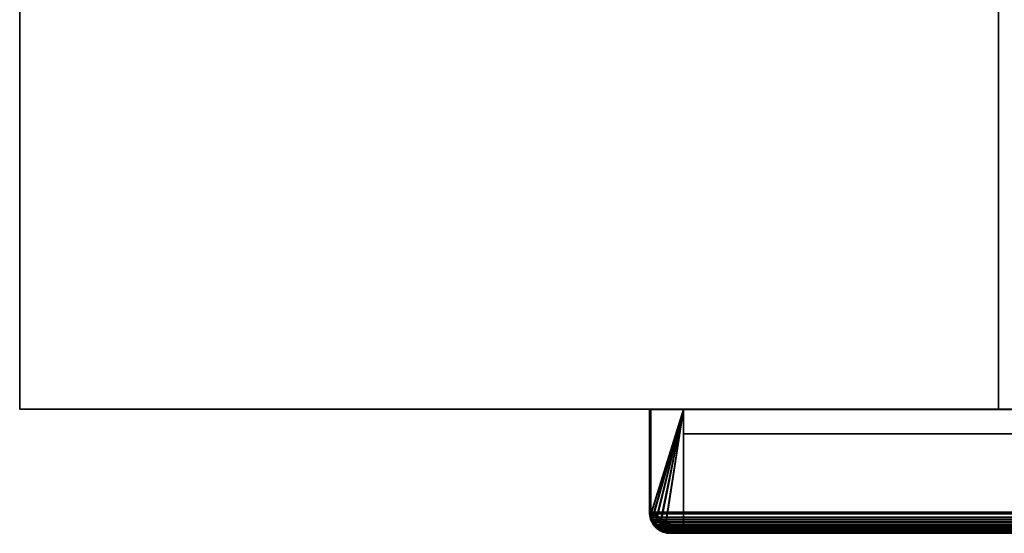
# Model space of a CAD drawing. Header units: millimetres. Extents: x -490 to 6690, y -115 to 132.
# Tile 383 of 656: x 2410 to 2561, y -25 to 53. Entities that reach past the tile are written whole.
import ezdxf

# ---------------------------------------------------------------- set-up
doc = ezdxf.new("R2010")
doc.units = ezdxf.units.MM
doc.layers.add('151', color=7, linetype='Continuous', true_color=0xffffff)

# ---------------------------------------------------------------- blocks, each defined once
blk = doc.blocks.new('UG_SURFACE_003')
at = {"layer": '151', "color": 252, "linetype": 'Continuous', "lineweight": 35}
for points in [[(2410, -6.2, -8), (2410, 113.2, -8), (2560, 113.2, -8), (2560, -6.2, -8)], [(2410, -6.2, 2202), (2410, 113.2, 2202), (2410, 113.2, -8), (2410, -6.2, -8)], [(3590, -6.2, 2202), (3590, 113.2, 2202), (2410, 113.2, 2202), (2410, -6.2, 2202)], [(2560, -6.2, 2052), (2560, 113.2, 2052), (3440, 113.2, 2052), (3440, -6.2, 2052)], [(2560, -6.2, -8), (2560, 113.2, -8), (2560, 113.2, 2052), (2560, -6.2, 2052)], [(3590, -6.2, 2202), (2410, -6.2, 2202), (2560, -6.2, 2052), (3440, -6.2, 2052)], [(2410, -6.2, 2202), (2410, -6.2, -8), (2560, -6.2, -8), (2560, -6.2, 2052)]]:
    blk.add_3dface(points, dxfattribs=at)
blk = doc.blocks.new('UG_SURFACE_181')
at = {"layer": '151', "color": 14, "linetype": 'Continuous', "lineweight": 35}
for points in [[(2506.75, -22, 2100.25), (2506.75, -6.25, 2100.25), (2506.75, -6.25, -8), (2506.75, -22, -8)], [(2506.75, -22, -8), (2506.75, -6.25, -8), (2511.75, -6.25, -8), (2511.75, -25, -8)], [(2511.75, -6.25, 2095.25), (2506.75, -6.25, 2100.25), (2506.75, -22, 2100.25), (2506.78, -22.18, 2100.22)], [(2511.75, -6.25, 2095.25), (2511.75, -6.25, -8), (2506.75, -6.25, -8), (2506.75, -6.25, 2100.25)], [(2506.78, -22.18, 2100.22), (2506.9, -22.93, 2100.1), (2506.92, -22.97, 2100.08), (2511.75, -6.25, 2095.25)], [(2511.75, -6.25, 2095.25), (2506.92, -22.97, 2100.08), (2507.34, -23.78, 2099.66)], [(2507.34, -23.78, 2099.66), (2507.35, -23.8, 2099.65), (2507.99, -24.35, 2099.01), (2511.75, -6.25, 2095.25)], [(2507.99, -24.35, 2099.01), (2508.31, -24.63, 2098.69), (2508.81, -24.76, 2098.19), (2511.75, -6.25, 2095.25)], [(2508.81, -24.76, 2098.19), (2509.75, -25, 2097.25), (2511.75, -25, 2095.25), (2511.75, -6.25, 2095.25)], [(2511.75, -6.25, -8), (2511.75, -6.25, 2095.25), (2511.75, -25, 2095.25), (2511.75, -25, -8)], [(2506.75, -22, -8), (2506.79, -22.18, -8), (2506.78, -22.18, 2100.22)], [(2506.78, -22.18, 2100.22), (2506.75, -22, 2100.25), (2506.75, -22, -8)], [(2511.75, -25, -8), (2506.79, -22.18, -8), (2506.75, -22, -8)], [(2506.9, -22.93, 2100.1), (2506.78, -22.18, 2100.22), (2506.79, -22.18, -8)], [(2506.79, -22.18, -8), (2506.94, -22.97, -8), (2506.92, -22.97, 2100.08)], [(2506.92, -22.97, 2100.08), (2506.9, -22.93, 2100.1), (2506.79, -22.18, -8)], [(2511.75, -25, -8), (2506.94, -22.97, -8), (2506.79, -22.18, -8)], [(2507.34, -23.78, 2099.66), (2506.92, -22.97, 2100.08), (2506.94, -22.97, -8)], [(2506.94, -22.97, -8), (2506.98, -23.15, -8), (2507.34, -23.78, 2099.66)], [(2507.38, -23.75, -8), (2506.98, -23.15, -8), (2506.94, -22.97, -8), (2511.75, -25, -8)], [(2506.98, -23.15, -8), (2507.38, -23.75, -8), (2507.34, -23.78, 2099.66)], [(2507.35, -23.8, 2099.65), (2507.34, -23.78, 2099.66), (2507.38, -23.75, -8)], [(2507.99, -24.35, 2099.01), (2507.35, -23.8, 2099.65), (2507.38, -23.75, -8)], [(2507.38, -23.75, -8), (2507.63, -24.12, -8), (2507.99, -24.35, 2099.01)], [(2508, -24.37, -8), (2507.63, -24.12, -8), (2507.38, -23.75, -8), (2511.75, -25, -8)], [(2507.63, -24.12, -8), (2508, -24.37, -8), (2507.99, -24.35, 2099.01)], [(2508.31, -24.63, 2098.69), (2507.99, -24.35, 2099.01), (2508, -24.37, -8)], [(2508, -24.37, -8), (2508.6, -24.77, -8), (2508.81, -24.76, 2098.19)], [(2508.81, -24.76, 2098.19), (2508.31, -24.63, 2098.69), (2508, -24.37, -8)], [(2508, -24.37, -8), (2511.75, -25, -8), (2509.75, -25, -8), (2508.8, -24.81, -8)], [(2508.8, -24.81, -8), (2508.6, -24.77, -8), (2508, -24.37, -8)], [(2508.6, -24.77, -8), (2508.8, -24.81, -8), (2508.81, -24.76, 2098.19)], [(2509.75, -25, 2097.25), (2508.81, -24.76, 2098.19), (2508.8, -24.81, -8)], [(2508.8, -24.81, -8), (2509.75, -25, -8), (2509.75, -25, 2097.25)], [(2509.75, -25, 2097.25), (2509.75, -25, -8), (2511.75, -25, -8), (2511.75, -25, 2095.25)]]:
    blk.add_3dface(points, dxfattribs=at)
blk = doc.blocks.new('UG_SURFACE_182')
at = {"layer": '151', "color": 41, "linetype": 'Continuous', "lineweight": 35}
for points in [[(2511.75, -10, -8), (2581.75, -10, -8), (2581.75, -25, -8), (2511.75, -25, -8)], [(2511.75, -25, 2095.25), (2511.75, -10, 2095.25), (2511.75, -10, -8), (2511.75, -25, -8)], [(2581.75, -10, 2025.25), (2581.75, -10, -8), (2511.75, -10, -8), (2511.75, -10, 2095.25)], [(2511.75, -10, 2095.25), (2511.75, -25, 2095.25), (2581.75, -25, 2025.25), (2581.75, -10, 2025.25)], [(2581.75, -10, 2025.25), (2581.75, -25, 2025.25), (2581.75, -25, -8), (2581.75, -10, -8)], [(2511.75, -25, 2095.25), (2511.75, -25, -8), (2581.75, -25, -8), (2581.75, -25, 2025.25)]]:
    blk.add_3dface(points, dxfattribs=at)
blk = doc.blocks.new('UG_SURFACE_183')
at = {"layer": '151', "color": 7, "linetype": 'Continuous', "lineweight": 35}
for points in [[(2586.75, -22, -8), (2586.75, 16, -8), (2587, 16, -8), (2587, -22, -8)], [(2586.75, 16, -8), (2586.75, -22, -8), (2586.75, -22, 2020.25), (2586.75, 16, 2020.25)], [(2586.75, 16, 2020.25), (2587, 16, 2020), (2587, 16, -8), (2586.75, 16, -8)], [(2587, -22, 2020), (2587, 16, 2020), (2586.75, 16, 2020.25), (2586.75, -22, 2020.25)], [(2587, 16, 2020), (2587, -22, 2020), (2587, -22, -8), (2587, 16, -8)], [(2506.5, -22, 2100.5), (2506.5, -6.25, 2100.5), (2506.5, -6.25, -8), (2506.5, -22, -8)], [(2506.75, -22, 2100.25), (2506.75, -6.25, 2100.25), (2506.5, -6.25, 2100.5), (2506.5, -22, 2100.5)], [(2506.75, -6.25, -8), (2506.75, -22, -8), (2506.5, -22, -8), (2506.5, -6.25, -8)], [(2506.5, -6.25, 2100.5), (2506.75, -6.25, 2100.25), (2506.75, -6.25, -8), (2506.5, -6.25, -8)], [(2506.75, -22, -8), (2506.75, -6.25, -8), (2506.75, -6.25, 2100.25), (2506.75, -22, 2100.25)], [(2506.5, -22, -8), (2506.69, -22.98, -8), (2506.66, -23.01, 2100.34)], [(2506.66, -23.01, 2100.34), (2506.5, -22, 2100.5), (2506.5, -22, -8)], [(2506.75, -22, -8), (2506.94, -22.9, -8), (2506.69, -22.98, -8), (2506.5, -22, -8)], [(2506.5, -22, 2100.5), (2506.66, -23.01, 2100.34), (2506.85, -22.79, 2100.15), (2506.75, -22, 2100.25)], [(2506.75, -22, -8), (2506.75, -22, 2100.25), (2506.85, -22.79, 2100.15)], [(2506.85, -22.79, 2100.15), (2506.94, -22.9, -8), (2506.75, -22, -8)], [(2586.52, -23.09, 2020.48), (2586.72, -22.16, -8), (2586.55, -23.03, -8)], [(2586.72, -22.16, -8), (2586.52, -23.09, 2020.48), (2586.65, -22.79, 2020.35)], [(2586.55, -23.03, -8), (2586.72, -22.16, -8), (2586.97, -22.18, -8), (2586.79, -23.11, -8)], [(2586.65, -22.79, 2020.35), (2586.75, -22, -8), (2586.72, -22.16, -8)], [(2586.65, -22.79, 2020.35), (2586.75, -22, 2020.25), (2586.75, -22, -8)], [(2586.75, -22, 2020.25), (2586.65, -22.79, 2020.35), (2586.89, -22.85, 2020.11), (2587, -22, 2020)], [(2586.72, -22.16, -8), (2586.75, -22, -8), (2587, -22, -8), (2586.97, -22.18, -8)], [(2586.77, -23.2, -8), (2586.78, -23.19, -8), (2587, -22, 2020)], [(2587, -22, 2020), (2586.89, -22.85, 2020.11), (2586.77, -23.2, -8)], [(2587, -22, 2020), (2586.78, -23.19, -8), (2586.79, -23.11, -8)], [(2587, -22, 2020), (2586.79, -23.11, -8), (2586.97, -22.18, -8)], [(2586.97, -22.18, -8), (2587, -22, -8), (2587, -22, 2020)], [(2506.98, -23.09, 2100.02), (2506.85, -22.79, 2100.15), (2506.66, -23.01, 2100.34), (2506.75, -23.18, 2100.25)], [(2506.75, -23.18, 2100.25), (2506.66, -23.01, 2100.34), (2506.69, -22.98, -8)], [(2506.74, -23.19, -8), (2506.69, -22.98, -8), (2506.94, -22.9, -8), (2506.98, -23.1, -8)], [(2506.69, -22.98, -8), (2506.74, -23.19, -8), (2506.75, -23.18, 2100.25)], [(2506.98, -23.1, -8), (2506.99, -23.18, -8), (2506.74, -23.24, -8), (2506.74, -23.19, -8)], [(2507.15, -23.95, 2099.85), (2506.75, -23.18, 2100.25), (2506.74, -23.19, -8)], [(2506.99, -23.18, -8), (2507.35, -23.7, -8), (2507.15, -23.84, -8), (2506.74, -23.24, -8)], [(2506.74, -23.19, -8), (2506.74, -23.24, -8), (2507.48, -24.23, 2099.52)], [(2507.48, -24.23, 2099.52), (2507.15, -23.95, 2099.85), (2506.74, -23.19, -8)], [(2507.48, -24.23, 2099.52), (2506.74, -23.24, -8), (2507.15, -23.84, -8)], [(2506.75, -23.18, 2100.25), (2507.15, -23.95, 2099.85), (2507.14, -23.47, 2099.86), (2506.98, -23.09, 2100.02)], [(2506.94, -22.9, -8), (2506.85, -22.79, 2100.15), (2506.98, -23.09, 2100.02)], [(2506.98, -23.09, 2100.02), (2506.98, -23.1, -8), (2506.94, -22.9, -8)], [(2506.99, -23.18, -8), (2506.98, -23.09, 2100.02), (2507.14, -23.47, 2099.86)], [(2506.99, -23.18, -8), (2506.98, -23.1, -8), (2506.98, -23.09, 2100.02)], [(2507.14, -23.47, 2099.86), (2507.35, -23.7, -8), (2506.99, -23.18, -8)], [(2507.64, -24.1, 2099.36), (2507.14, -23.47, 2099.86), (2507.15, -23.95, 2099.85), (2507.48, -24.23, 2099.52)], [(2507.35, -23.7, -8), (2507.14, -23.47, 2099.86), (2507.64, -24.1, 2099.36)], [(2507.45, -24.3, -8), (2507.15, -23.84, -8), (2507.35, -23.7, -8), (2507.63, -24.12, -8)], [(2507.15, -23.84, -8), (2507.45, -24.3, -8), (2507.48, -24.23, 2099.52)], [(2507.64, -24.1, 2099.36), (2507.63, -24.12, -8), (2507.35, -23.7, -8)], [(2507.63, -24.12, -8), (2507.95, -24.33, -8), (2507.8, -24.53, -8), (2507.45, -24.3, -8)], [(2507.48, -24.23, 2099.52), (2507.73, -24.22, 2099.27), (2507.64, -24.1, 2099.36)], [(2507.63, -24.12, -8), (2507.64, -24.1, 2099.36), (2507.73, -24.22, 2099.27)], [(2507.73, -24.22, 2099.27), (2507.95, -24.33, -8), (2507.63, -24.12, -8)], [(2586.05, -24.3, -8), (2585.59, -24.6, -8), (2585.45, -24.4, -8), (2585.87, -24.12, -8)], [(2585.77, -24.22, 2021.23), (2585.87, -24.12, -8), (2585.45, -24.4, -8)], [(2585.77, -24.22, 2021.23), (2585.86, -24.1, 2021.14), (2585.87, -24.12, -8)], [(2585.86, -24.1, 2021.14), (2585.77, -24.22, 2021.23), (2586.01, -24.22, 2020.99)], [(2586.08, -23.8, -8), (2585.86, -24.1, 2021.14), (2586.36, -23.47, 2020.64)], [(2586.01, -24.22, 2020.99), (2586.45, -23.81, 2020.55), (2586.36, -23.47, 2020.64), (2585.86, -24.1, 2021.14)], [(2586.08, -23.8, -8), (2585.87, -24.12, -8), (2585.86, -24.1, 2021.14)], [(2585.87, -24.12, -8), (2586.08, -23.8, -8), (2586.28, -23.95, -8), (2586.05, -24.3, -8)], [(2586.45, -23.81, 2020.55), (2586.01, -24.22, 2020.99), (2586.05, -24.3, -8)], [(2586.05, -24.3, -8), (2586.28, -23.95, -8), (2586.74, -23.17, 2020.26)], [(2586.74, -23.17, 2020.26), (2586.45, -23.81, 2020.55), (2586.05, -24.3, -8)], [(2586.77, -23.2, -8), (2586.28, -23.95, -8), (2586.08, -23.8, -8), (2586.54, -23.1, -8)], [(2586.36, -23.47, 2020.64), (2586.54, -23.1, -8), (2586.08, -23.8, -8)], [(2586.28, -23.95, -8), (2586.77, -23.2, -8), (2586.74, -23.17, 2020.26)], [(2586.36, -23.47, 2020.64), (2586.52, -23.09, 2020.48), (2586.54, -23.1, -8)], [(2586.52, -23.09, 2020.48), (2586.36, -23.47, 2020.64), (2586.45, -23.81, 2020.55), (2586.74, -23.17, 2020.26)], [(2586.74, -23.17, 2020.26), (2586.89, -22.85, 2020.11), (2586.65, -22.79, 2020.35), (2586.52, -23.09, 2020.48)], [(2586.55, -23.03, -8), (2586.54, -23.1, -8), (2586.52, -23.09, 2020.48)], [(2586.54, -23.1, -8), (2586.54, -23.1, -8), (2586.52, -23.09, 2020.48)], [(2586.54, -23.1, -8), (2586.55, -23.03, -8), (2586.79, -23.11, -8), (2586.78, -23.19, -8)], [(2586.54, -23.1, -8), (2586.54, -23.1, -8), (2586.78, -23.19, -8), (2586.77, -23.2, -8)], [(2586.89, -22.85, 2020.11), (2586.74, -23.17, 2020.26), (2586.77, -23.2, -8)], [(2508.19, -24.85, 2098.81), (2507.48, -24.23, 2099.52), (2507.45, -24.3, -8)], [(2507.45, -24.3, -8), (2507.8, -24.53, -8), (2508.56, -24.95, 2098.44)], [(2508.56, -24.95, 2098.44), (2508.19, -24.85, 2098.81), (2507.45, -24.3, -8)], [(2508.65, -24.77, 2098.35), (2507.73, -24.22, 2099.27), (2507.48, -24.23, 2099.52), (2508.19, -24.85, 2098.81)], [(2507.95, -24.33, -8), (2507.73, -24.22, 2099.27), (2508.65, -24.77, 2098.35)], [(2508.55, -25.02, -8), (2507.8, -24.53, -8), (2507.95, -24.33, -8), (2508.65, -24.79, -8)], [(2507.8, -24.53, -8), (2508.55, -25.02, -8), (2508.56, -24.95, 2098.44)], [(2508.65, -24.77, 2098.35), (2508.65, -24.79, -8), (2507.95, -24.33, -8)], [(2508.19, -24.85, 2098.81), (2508.56, -24.95, 2098.44), (2508.65, -24.77, 2098.35)], [(2508.65, -24.79, -8), (2508.56, -25.03, -8), (2508.55, -25.02, -8)], [(2508.65, -24.79, -8), (2508.65, -24.79, -8), (2508.55, -25.02, -8)], [(2508.56, -24.95, 2098.44), (2508.55, -25.02, -8), (2508.56, -25.03, -8)], [(2508.56, -24.95, 2098.44), (2508.74, -24.83, 2098.26), (2508.65, -24.77, 2098.35)], [(2508.65, -24.79, -8), (2508.72, -24.8, -8), (2508.64, -25.04, -8), (2508.56, -25.03, -8)], [(2509.75, -25, 2097.25), (2508.74, -24.83, 2098.26), (2508.56, -24.95, 2098.44), (2509.75, -25.25, 2097.25)], [(2509.75, -25.25, 2097.25), (2508.56, -24.95, 2098.44), (2508.56, -25.03, -8)], [(2508.56, -25.03, -8), (2508.64, -25.04, -8), (2509.75, -25.25, 2097.25)], [(2508.72, -24.8, -8), (2509.59, -24.97, -8), (2509.57, -25.22, -8), (2508.64, -25.04, -8)], [(2509.75, -25.25, 2097.25), (2508.64, -25.04, -8), (2509.57, -25.22, -8)], [(2508.65, -24.77, 2098.35), (2509.59, -24.97, -8), (2508.72, -24.8, -8)], [(2509.59, -24.97, -8), (2508.65, -24.77, 2098.35), (2508.74, -24.83, 2098.26)], [(2508.72, -24.8, -8), (2508.65, -24.79, -8), (2508.65, -24.77, 2098.35)], [(2508.65, -24.79, -8), (2508.65, -24.79, -8), (2508.65, -24.77, 2098.35)], [(2509.59, -24.97, -8), (2508.74, -24.83, 2098.26), (2509.75, -25, 2097.25)], [(2509.59, -24.97, -8), (2509.75, -25, -8), (2509.75, -25.25, -8), (2509.57, -25.22, -8)], [(2509.57, -25.22, -8), (2509.75, -25.25, -8), (2509.75, -25.25, 2097.25)], [(2509.75, -25, 2097.25), (2509.75, -25, -8), (2509.59, -24.97, -8)], [(2509.75, -25, -8), (2583.75, -25, -8), (2583.75, -25.25, -8), (2509.75, -25.25, -8)], [(2509.75, -25, 2097.25), (2583.75, -25, 2023.25), (2583.75, -25, -8), (2509.75, -25, -8)], [(2509.75, -25.25, 2097.25), (2583.75, -25.25, 2023.25), (2583.75, -25, 2023.25), (2509.75, -25, 2097.25)], [(2509.75, -25.25, 2097.25), (2509.75, -25.25, -8), (2583.75, -25.25, -8), (2583.75, -25.25, 2023.25)], [(2583.75, -25, -8), (2584.65, -24.81, -8), (2584.73, -25.06, -8), (2583.75, -25.25, -8)], [(2584.65, -24.81, -8), (2583.75, -25, 2023.25), (2584.76, -24.83, 2022.24)], [(2584.65, -24.81, -8), (2583.75, -25, -8), (2583.75, -25, 2023.25)], [(2583.75, -25.25, 2023.25), (2584.94, -24.94, 2022.06), (2584.76, -24.83, 2022.24), (2583.75, -25, 2023.25)], [(2583.75, -25.25, -8), (2584.73, -25.06, -8), (2584.94, -24.94, 2022.06)], [(2584.94, -24.94, 2022.06), (2583.75, -25.25, 2023.25), (2583.75, -25.25, -8)], [(2584.94, -25.01, -8), (2584.73, -25.06, -8), (2584.65, -24.81, -8), (2584.85, -24.77, -8)], [(2584.76, -24.83, 2022.24), (2584.85, -24.77, -8), (2584.65, -24.81, -8)], [(2584.73, -25.06, -8), (2584.94, -25.01, -8), (2584.94, -24.94, 2022.06)], [(2584.76, -24.83, 2022.24), (2584.85, -24.77, 2022.15), (2584.85, -24.77, -8)], [(2584.85, -24.77, 2022.15), (2584.76, -24.83, 2022.24), (2584.94, -24.94, 2022.06)], [(2585.45, -24.4, -8), (2584.85, -24.77, 2022.15), (2585.77, -24.22, 2021.23)], [(2585.35, -24.83, 2021.65), (2586.01, -24.22, 2020.99), (2585.77, -24.22, 2021.23), (2584.85, -24.77, 2022.15)], [(2584.85, -24.77, 2022.15), (2585.45, -24.4, -8), (2584.93, -24.76, -8)], [(2584.85, -24.77, -8), (2584.93, -24.76, -8), (2584.99, -25.01, -8), (2584.94, -25.01, -8)], [(2584.93, -24.76, -8), (2584.85, -24.77, -8), (2584.85, -24.77, 2022.15)], [(2584.85, -24.77, 2022.15), (2584.94, -24.94, 2022.06), (2585.35, -24.83, 2021.65)], [(2584.93, -24.76, -8), (2585.45, -24.4, -8), (2585.59, -24.6, -8), (2584.99, -25.01, -8)], [(2584.94, -25.01, -8), (2584.99, -25.01, -8), (2586.01, -24.22, 2020.99)], [(2586.01, -24.22, 2020.99), (2585.35, -24.83, 2021.65), (2584.94, -25.01, -8)], [(2585.35, -24.83, 2021.65), (2584.94, -24.94, 2022.06), (2584.94, -25.01, -8)], [(2584.99, -25.01, -8), (2585.59, -24.6, -8), (2586.01, -24.22, 2020.99)], [(2585.59, -24.6, -8), (2586.05, -24.3, -8), (2586.01, -24.22, 2020.99)]]:
    blk.add_3dface(points, dxfattribs=at)
blk = doc.blocks.new('UG_SURFACE_185')
at = {"layer": '151', "color": 41, "linetype": 'Continuous', "lineweight": 35}
for points in [[(3488.25, -25, 2095.25), (3488.25, -10, 2095.25), (2511.75, -10, 2095.25), (2511.75, -25, 2095.25)], [(2581.75, -10, 2025.25), (2581.75, -25, 2025.25), (2511.75, -25, 2095.25), (2511.75, -10, 2095.25)], [(3488.25, -10, 2095.25), (3418.25, -10, 2025.25), (2581.75, -10, 2025.25), (2511.75, -10, 2095.25)], [(3418.25, -25, 2025.25), (3488.25, -25, 2095.25), (2511.75, -25, 2095.25), (2581.75, -25, 2025.25)]]:
    blk.add_3dface(points, dxfattribs=at)
blk = doc.blocks.new('UG_SURFACE_186')
at = {"layer": '151', "color": 14, "linetype": 'Continuous', "lineweight": 35}
for points in [[(3493.25, -6.25, 2100.25), (3488.25, -6.25, 2095.25), (2511.75, -6.25, 2095.25), (2506.75, -6.25, 2100.25)], [(2506.78, -22.23, 2100.22), (2506.75, -22, 2100.25), (2506.75, -6.25, 2100.25), (2511.75, -6.25, 2095.25)], [(3493.25, -22, 2100.25), (3493.25, -6.25, 2100.25), (2506.75, -6.25, 2100.25), (2506.75, -22, 2100.25)], [(2506.97, -23.07, 2100.03), (2506.85, -22.79, 2100.15), (2506.78, -22.23, 2100.22), (2511.75, -6.25, 2095.25)], [(2511.75, -6.25, 2095.25), (2507.43, -23.84, 2099.57), (2507.14, -23.47, 2099.86), (2506.97, -23.07, 2100.03)], [(2508.1, -24.44, 2098.9), (2507.73, -24.22, 2099.27), (2507.43, -23.84, 2099.57), (2511.75, -6.25, 2095.25)], [(2508.89, -24.85, 2098.11), (2508.74, -24.83, 2098.26), (2508.1, -24.44, 2098.9), (2511.75, -6.25, 2095.25)], [(2511.75, -6.25, 2095.25), (2511.75, -25, 2095.25), (2509.75, -25, 2097.25), (2508.89, -24.85, 2098.11)], [(2511.75, -6.25, 2095.25), (3488.25, -6.25, 2095.25), (3488.25, -25, 2095.25), (2511.75, -25, 2095.25)], [(3493.25, -22, 2100.25), (2506.75, -22, 2100.25), (2506.78, -22.23, 2100.22)], [(2506.78, -22.23, 2100.22), (3493.23, -22.24, 2100.23), (3493.25, -22, 2100.25)], [(3493.2, -22.57, 2100.2), (2506.78, -22.23, 2100.22), (2506.85, -22.79, 2100.15)], [(3493.2, -22.57, 2100.2), (3493.23, -22.24, 2100.23), (2506.78, -22.23, 2100.22)], [(3493.2, -22.57, 2100.2), (2506.85, -22.79, 2100.15), (2506.97, -23.07, 2100.03)], [(2506.97, -23.07, 2100.03), (3493.03, -23.07, 2100.03), (3493.2, -22.57, 2100.2)], [(3493.03, -23.07, 2100.03), (2506.97, -23.07, 2100.03), (2507.14, -23.47, 2099.86)], [(3492.95, -23.3, 2099.95), (3493.03, -23.07, 2100.03), (2507.14, -23.47, 2099.86)], [(3492.95, -23.3, 2099.95), (2507.14, -23.47, 2099.86), (2507.43, -23.84, 2099.57)], [(2507.43, -23.84, 2099.57), (3492.58, -23.86, 2099.58), (3492.95, -23.3, 2099.95)], [(3492.46, -24.03, 2099.46), (2507.43, -23.84, 2099.57), (2507.73, -24.22, 2099.27)], [(3492.46, -24.03, 2099.46), (3492.58, -23.86, 2099.58), (2507.43, -23.84, 2099.57)], [(3492.46, -24.03, 2099.46), (2507.73, -24.22, 2099.27), (2508.1, -24.44, 2098.9)], [(2508.1, -24.44, 2098.9), (3491.9, -24.46, 2098.9), (3492.46, -24.03, 2099.46)], [(3491.9, -24.46, 2098.9), (2508.1, -24.44, 2098.9), (2508.74, -24.83, 2098.26)], [(3491.61, -24.67, 2098.61), (3491.9, -24.46, 2098.9), (2508.74, -24.83, 2098.26)], [(3491.61, -24.67, 2098.61), (2508.74, -24.83, 2098.26), (2508.89, -24.85, 2098.11)], [(2508.89, -24.85, 2098.11), (3491.11, -24.79, 2098.11), (3491.61, -24.67, 2098.61)], [(3491.11, -24.79, 2098.11), (2508.89, -24.85, 2098.11), (2509.75, -25, 2097.25)], [(2509.75, -25, 2097.25), (3490.25, -25, 2097.25), (3491.11, -24.79, 2098.11)], [(3488.25, -25, 2095.25), (3490.25, -25, 2097.25), (2509.75, -25, 2097.25), (2511.75, -25, 2095.25)]]:
    blk.add_3dface(points, dxfattribs=at)
blk = doc.blocks.new('UG_SURFACE_188')
at = {"layer": '151', "color": 7, "linetype": 'Continuous', "lineweight": 35}
for points in [[(2506.5, -22, 2100.5), (2506.5, -6.25, 2100.5), (2506.75, -6.25, 2100.25), (2506.75, -22, 2100.25)], [(3493.5, -22, 2100.5), (3493.5, -6.25, 2100.5), (2506.5, -6.25, 2100.5), (2506.5, -22, 2100.5)], [(3493.25, -6.25, 2100.25), (2506.75, -6.25, 2100.25), (2506.5, -6.25, 2100.5), (3493.5, -6.25, 2100.5)], [(2506.75, -22, 2100.25), (2506.75, -6.25, 2100.25), (3493.25, -6.25, 2100.25), (3493.25, -22, 2100.25)], [(2506.53, -22.25, 2100.47), (2506.5, -22, 2100.5), (2506.75, -22, 2100.25)], [(3493.5, -22, 2100.5), (2506.5, -22, 2100.5), (2506.53, -22.25, 2100.47)], [(2506.75, -22, 2100.25), (2506.85, -22.79, 2100.15), (2506.61, -22.85, 2100.39), (2506.53, -22.25, 2100.47)], [(2506.53, -22.25, 2100.47), (3493.48, -22.26, 2100.48), (3493.5, -22, 2100.5)], [(3493.44, -22.62, 2100.44), (2506.53, -22.25, 2100.47), (2506.61, -22.85, 2100.39)], [(3493.44, -22.62, 2100.44), (3493.48, -22.26, 2100.48), (2506.53, -22.25, 2100.47)], [(3493.44, -22.62, 2100.44), (2506.61, -22.85, 2100.39), (2506.74, -23.16, 2100.26)], [(2506.74, -23.16, 2100.26), (3493.26, -23.16, 2100.26), (3493.44, -22.62, 2100.44)], [(2506.75, -22, 2100.25), (3493.25, -22, 2100.25), (3493.2, -22.57, 2100.2)], [(2506.85, -22.79, 2100.15), (2506.75, -22, 2100.25), (3493.2, -22.57, 2100.2)], [(2506.98, -23.09, 2100.02), (2506.85, -22.79, 2100.15), (3493.2, -22.57, 2100.2)], [(3493.2, -22.57, 2100.2), (3493.02, -23.09, 2100.02), (2506.98, -23.09, 2100.02)], [(2506.74, -23.16, 2100.26), (2506.61, -22.85, 2100.39), (2506.85, -22.79, 2100.15), (2506.98, -23.09, 2100.02)], [(2506.98, -23.09, 2100.02), (2507.14, -23.47, 2099.86), (2506.92, -23.6, 2100.08), (2506.74, -23.16, 2100.26)], [(3493.26, -23.16, 2100.26), (2506.74, -23.16, 2100.26), (2506.92, -23.6, 2100.08)], [(3493.18, -23.41, 2100.18), (3493.26, -23.16, 2100.26), (2506.92, -23.6, 2100.08)], [(3493.18, -23.41, 2100.18), (2506.92, -23.6, 2100.08), (2507.24, -23.99, 2099.76)], [(2507.24, -23.99, 2099.76), (2506.92, -23.6, 2100.08), (2507.14, -23.47, 2099.86)], [(2507.14, -23.47, 2099.86), (2506.98, -23.09, 2100.02), (3493.02, -23.09, 2100.02)], [(2507.14, -23.47, 2099.86), (3493.02, -23.09, 2100.02), (3492.95, -23.3, 2099.95)], [(3492.95, -23.3, 2099.95), (3492.46, -24.03, 2099.46), (2507.14, -23.47, 2099.86)], [(2507.14, -23.47, 2099.86), (3492.46, -24.03, 2099.46), (3492.37, -24.1, 2099.37)], [(3492.37, -24.1, 2099.37), (2507.64, -24.1, 2099.36), (2507.14, -23.47, 2099.86)], [(2507.56, -24.4, 2099.44), (2507.24, -23.99, 2099.76), (2507.14, -23.47, 2099.86), (2507.64, -24.1, 2099.36)], [(2507.24, -23.99, 2099.76), (3492.77, -24.01, 2099.77), (3493.18, -23.41, 2100.18)], [(3492.64, -24.2, 2099.64), (2507.24, -23.99, 2099.76), (2507.56, -24.4, 2099.44)], [(3492.64, -24.2, 2099.64), (3492.77, -24.01, 2099.77), (2507.24, -23.99, 2099.76)], [(2507.64, -24.1, 2099.36), (2507.73, -24.22, 2099.27), (2507.56, -24.4, 2099.44)], [(2507.64, -24.1, 2099.36), (3492.37, -24.1, 2099.37), (3491.61, -24.67, 2098.61)], [(2507.73, -24.22, 2099.27), (2507.64, -24.1, 2099.36), (3491.61, -24.67, 2098.61)], [(3492.64, -24.2, 2099.64), (2507.56, -24.4, 2099.44), (2507.97, -24.65, 2099.03)], [(2507.97, -24.65, 2099.03), (2507.56, -24.4, 2099.44), (2507.73, -24.22, 2099.27)], [(2507.73, -24.22, 2099.27), (3491.61, -24.67, 2098.61), (3491.35, -24.74, 2098.35)], [(3491.35, -24.74, 2098.35), (2508.65, -24.77, 2098.35), (2507.73, -24.22, 2099.27)], [(2507.73, -24.22, 2099.27), (2508.65, -24.77, 2098.35), (2508.66, -25.06, 2098.34), (2507.97, -24.65, 2099.03)], [(2507.97, -24.65, 2099.03), (3492.04, -24.66, 2099.04), (3492.64, -24.2, 2099.64)], [(3492.04, -24.66, 2099.04), (2507.97, -24.65, 2099.03), (2508.66, -25.06, 2098.34)], [(2508.74, -24.83, 2098.26), (2508.65, -24.77, 2098.35), (3491.35, -24.74, 2098.35)], [(2508.65, -24.77, 2098.35), (2508.74, -24.83, 2098.26), (2508.66, -25.06, 2098.34)], [(3491.72, -24.9, 2098.72), (3492.04, -24.66, 2099.04), (2508.66, -25.06, 2098.34)], [(2508.81, -25.09, 2098.19), (2508.66, -25.06, 2098.34), (2508.74, -24.83, 2098.26)], [(3491.72, -24.9, 2098.72), (2508.66, -25.06, 2098.34), (2508.81, -25.09, 2098.19)], [(2509.75, -25, 2097.25), (2508.74, -24.83, 2098.26), (3491.35, -24.74, 2098.35)], [(2508.74, -24.83, 2098.26), (2509.75, -25, 2097.25), (2509.75, -25.25, 2097.25), (2508.81, -25.09, 2098.19)], [(2508.81, -25.09, 2098.19), (3491.18, -25.03, 2098.18), (3491.72, -24.9, 2098.72)], [(3491.18, -25.03, 2098.18), (2508.81, -25.09, 2098.19), (2509.75, -25.25, 2097.25)], [(3491.35, -24.74, 2098.35), (3490.25, -25, 2097.25), (2509.75, -25, 2097.25)], [(3416.25, -25, 2023.25), (2583.75, -25, 2023.25), (2509.75, -25, 2097.25), (3490.25, -25, 2097.25)], [(2509.75, -25, 2097.25), (2583.75, -25, 2023.25), (2583.75, -25.25, 2023.25), (2509.75, -25.25, 2097.25)], [(2509.75, -25.25, 2097.25), (3490.25, -25.25, 2097.25), (3491.18, -25.03, 2098.18)], [(3416.25, -25.25, 2023.25), (3490.25, -25.25, 2097.25), (2509.75, -25.25, 2097.25), (2583.75, -25.25, 2023.25)]]:
    blk.add_3dface(points, dxfattribs=at)

msp = doc.modelspace()

# ---------------------------------------------------------------- linework, layer by layer
at = {"layer": '151', "color": 253, "linetype": 'Continuous', "lineweight": -3}
for p, q in [((2410, -6.2, 2202), (2410, 113.2, 2202)), ((2410, 113.2, -8), (2410, -6.2, -8)), ((2560, -6.2, 2052), (2560, 113.2, 2052)), ((2560, 113.2, -8), (2560, -6.2, -8)), ((2410, -6.2, -8), (2410, -6.2, 2202)), ((2410, -6.2, 2202), (3590, -6.2, 2202)), ((2410, -6.2, -8), (2560, -6.2, -8)), ((2506.5, -6.25, 2100.5), (2506.75, -6.25, 2100.25)), ((2506.5, -22, -8), (2506.5, -6.25, -8)), ((2506.5, -6.25, -8), (2506.75, -6.25, -8)), ((2506.5, -6.25, 2100.5), (2506.5, -6.25, -8)), ((3493.5, -6.25, 2100.5), (2506.5, -6.25, 2100.5)), ((2506.5, -22, 2100.5), (2506.5, -6.25, 2100.5)), ((2506.5, -6.25, 2100.5), (2506.5, -22, 2100.5)), ((2506.75, -6.25, 2100.25), (2506.5, -6.25, 2100.5)), ((2506.75, -6.25, 2100.25), (2511.75, -6.25, 2095.25)), ((2506.75, -22, -8), (2506.75, -6.25, -8)), ((2506.75, -22, 2100.25), (2506.75, -6.25, 2100.25)), ((3493.25, -6.25, 2100.25), (2506.75, -6.25, 2100.25)), ((2511.75, -6.25, 2095.25), (2506.75, -6.25, 2100.25)), ((2506.75, -6.25, -8), (2511.75, -6.25, -8)), ((2506.75, -6.25, 2100.25), (2506.75, -6.25, -8)), ((3493.25, -6.25, 2100.25), (2506.75, -6.25, 2100.25)), ((2506.75, -22, 2100.25), (2506.75, -6.25, 2100.25)), ((2506.75, -6.25, 2100.25), (2506.75, -6.25, -8)), ((2506.75, -6.25, 2100.25), (2506.75, -22, 2100.25)), ((2506.75, -22, -8), (2506.75, -6.25, -8)), ((2506.75, -22, 2100.25), (2506.75, -6.25, 2100.25)), ((3488.25, -6.25, 2095.25), (2511.75, -6.25, 2095.25)), ((2511.75, -6.25, 2095.25), (2511.75, -25, 2095.25)), ((2511.75, -6.25, 2095.25), (2511.75, -6.25, -8)), ((2511.75, -6.25, 2095.25), (2511.75, -25, 2095.25)), ((2511.75, -6.25, -8), (2511.75, -25, -8)), ((3440, -6.2, 2052), (2560, -6.2, 2052)), ((2560, -6.2, 2052), (2560, -6.2, -8)), ((2511.75, -25, -8), (2511.75, -10, -8)), ((2511.75, -25, 2095.25), (2511.75, -10, 2095.25)), ((3488.25, -10, 2095.25), (2511.75, -10, 2095.25)), ((2511.75, -10, 2095.25), (2511.75, -10, -8)), ((2511.75, -10, 2095.25), (2581.75, -10, 2025.25)), ((2581.75, -10, 2025.25), (2511.75, -10, 2095.25)), ((2511.75, -10, 2095.25), (2511.75, -25, 2095.25)), ((2511.75, -10, -8), (2581.75, -10, -8)), ((2506.5, -22, 2100.5), (2506.5, -22, -8)), ((3493.5, -22, 2100.5), (2506.5, -22, 2100.5)), ((3493.25, -22, 2100.25), (2506.75, -22, 2100.25)), ((2506.75, -22, 2100.25), (2506.75, -22, -8)), ((2583.75, -25, 2023.25), (2509.75, -25, 2097.25)), ((2509.75, -25, 2097.25), (2583.75, -25, 2023.25)), ((2509.75, -25, 2097.25), (2509.75, -25, -8)), ((2509.75, -25, 2097.25), (2509.75, -25, -8)), ((3490.25, -25, 2097.25), (2509.75, -25, 2097.25)), ((2509.75, -25, 2097.25), (2511.75, -25, 2095.25)), ((3490.25, -25, 2097.25), (2509.75, -25, 2097.25)), ((2511.75, -25, -8), (2509.75, -25, -8)), ((2583.75, -25, -8), (2509.75, -25, -8)), ((2511.75, -25, 2095.25), (2509.75, -25, 2097.25)), ((2583.75, -25.25, -8), (2509.75, -25.25, -8)), ((2583.75, -25.25, 2023.25), (2509.75, -25.25, 2097.25)), ((3490.25, -25.25, 2097.25), (2509.75, -25.25, 2097.25)), ((2509.75, -25.25, 2097.25), (2583.75, -25.25, 2023.25)), ((2509.75, -25.25, 2097.25), (2509.75, -25.25, -8)), ((3488.25, -25, 2095.25), (2511.75, -25, 2095.25)), ((2511.75, -25, 2095.25), (2511.75, -25, -8)), ((2511.75, -25, 2095.25), (2581.75, -25, 2025.25)), ((2581.75, -25, -8), (2511.75, -25, -8)), ((3488.25, -25, 2095.25), (2511.75, -25, 2095.25)), ((2581.75, -25, 2025.25), (2511.75, -25, 2095.25)), ((2511.75, -25, 2095.25), (2511.75, -25, -8))]:
    msp.add_line(p, q, dxfattribs=at)
msp.add_arc((2509.75, -22, -8), 3, 180, 270, dxfattribs=at)
for points, knots in [([(2506.5, -22, 2100.5), (2506.5, -22.52, 2100.5), (2506.63, -23.03, 2100.37), (2507.05, -23.88, 2099.95), (2507.34, -24.22, 2099.66), (2508.28, -25.02, 2098.72), (2509.02, -25.25, 2097.98), (2509.75, -25.25, 2097.25)], [0, 0, 0, 0, 0.25, 0.25, 0.5, 0.5, 1, 1, 1, 1]), ([(2506.75, -22, 2100.25), (2506.75, -22.48, 2100.25), (2506.87, -22.95, 2100.13), (2507.26, -23.73, 2099.74), (2507.52, -24.05, 2099.48), (2508.4, -24.78, 2098.6), (2509.07, -25, 2097.93), (2509.75, -25, 2097.25)], [0, 0, 0, 0, 0.25, 0.25, 0.5, 0.5, 1, 1, 1, 1]), ([(2506.75, -22, 2100.25), (2506.75, -22.48, 2100.25), (2506.87, -22.95, 2100.13), (2507.26, -23.73, 2099.74), (2507.52, -24.05, 2099.48), (2508.4, -24.78, 2098.6), (2509.07, -25, 2097.93), (2509.75, -25, 2097.25)], [0, 0, 0, 0, 0.25, 0.25, 0.5, 0.5, 1, 1, 1, 1]), ([(2506.75, -22, 2100.25), (2506.75, -22.48, 2100.25), (2506.87, -22.95, 2100.13), (2507.26, -23.73, 2099.74), (2507.52, -24.05, 2099.48), (2508.4, -24.78, 2098.6), (2509.07, -25, 2097.93), (2509.75, -25, 2097.25)], [0, 0, 0, 0, 0.25, 0.25, 0.5, 0.5, 1, 1, 1, 1]), ([(2506.75, -22, -8), (2506.75, -22.79, -8), (2507.07, -23.57, -8), (2508.18, -24.68, -8), (2508.96, -25, -8), (2509.75, -25, -8)], [0, 0, 0, 0, 0.5, 0.5, 1, 1, 1, 1])]:
    msp.add_open_spline(points, degree=3, knots=knots, dxfattribs=at)
for points, degree in [([(2506.5, -22, -8), (2506.75, -22, -8)], 1), ([(3493.25, -22, 2100.25), (3164.42, -22, 2100.25), (2835.58, -22, 2100.25), (2506.75, -22, 2100.25)], 3), ([(2506.75, -22, 2100.25), (2506.75, -22, 1397.5), (2506.75, -22, 694.75), (2506.75, -22, -8)], 3), ([(2509.75, -25.25, -8), (2509.75, -25, -8)], 1)]:
    msp.add_open_spline(points, degree=degree, dxfattribs=at)
for points in [[(2506.5, -22, -8), (2506.5, -25.25, -8), (2509.75, -25.25, -8)], [(2506.5, -22, 2100.5), (2506.5, -25.25, 2100.5), (2509.75, -25.25, 2097.25)], [(2506.75, -22, 2100.25), (2506.75, -25, 2100.25), (2509.75, -25, 2097.25)]]:
    msp.add_rational_spline(points, [1, 0.707106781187, 1], degree=2, dxfattribs=at)

# ---------------------------------------------------------------- block references
for name in ['UG_SURFACE_003', 'UG_SURFACE_183', 'UG_SURFACE_188', 'UG_SURFACE_181', 'UG_SURFACE_186', 'UG_SURFACE_182', 'UG_SURFACE_185']:
    msp.add_blockref(name, (0, 0), dxfattribs=at)

doc.saveas('drawing.dxf')
